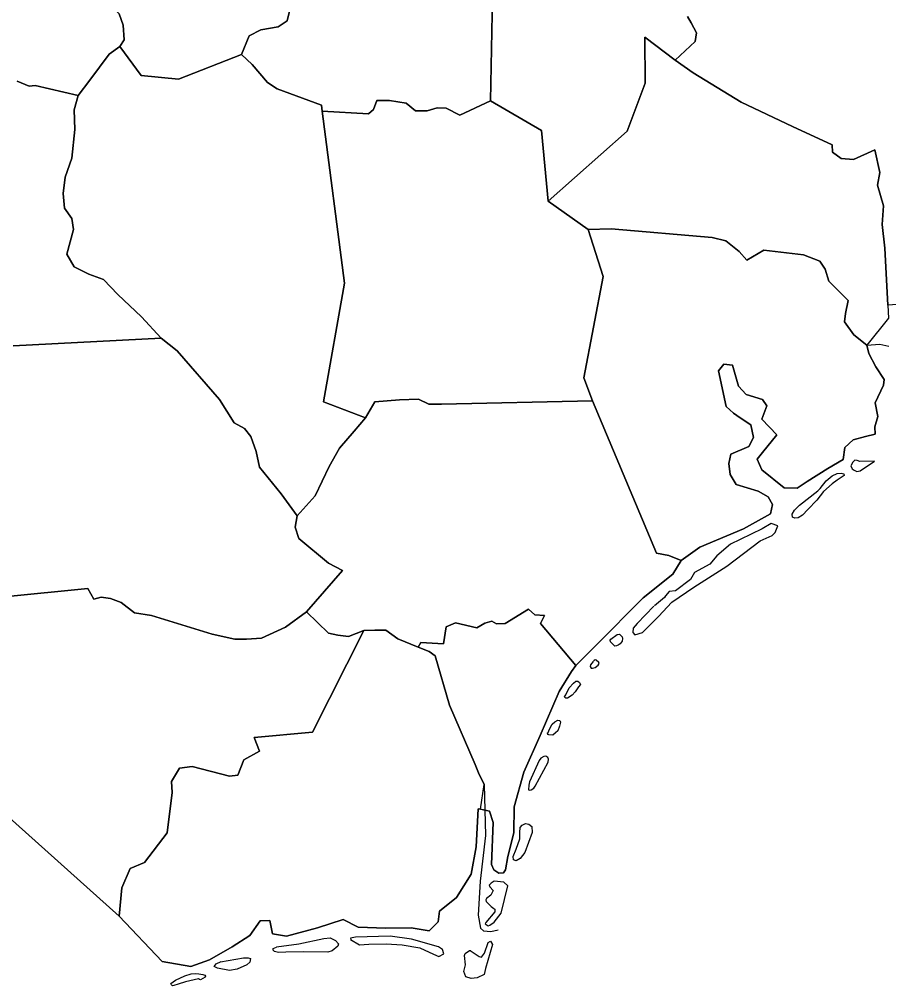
# Model space of a CAD drawing. Extents: x 1190067 to 1192950, y 891516 to 893460.
# Drawn here: x 1192883.25 to 1192902.05, y 893250.54 to 893271.43 of the extents above; entities that cross this region are included whole.
import ezdxf

# ---------------------------------------------------------------- set-up
doc = ezdxf.new("R2010")
doc.units = 0
doc.layers.add('Old_Level_11', color=7, linetype='Continuous')

msp = doc.modelspace()

# ---------------------------------------------------------------- linework, layer by layer
at = {"layer": 'Old_Level_11'}
for points in [[(1192883.36, 893273.722), (1192883.857, 893273.458), (1192883.981, 893273.159), (1192884.212, 893272.958), (1192884.576, 893272.394), (1192884.987, 893271.967), (1192885.416, 893271.553), (1192885.498, 893271.307), (1192885.522, 893270.989), (1192885.425, 893270.843), (1192885.197, 893270.681), (1192884.776, 893270.116), (1192884.527, 893269.783), (1192883.595, 893270.003), (1192883.466, 893269.986), (1192883.207, 893270.095)], [(1192893.483, 893271.922), (1192893.444, 893269.672), (1192892.78, 893269.362), (1192892.48, 893269.509), (1192892.289, 893269.517), (1192892.073, 893269.45), (1192891.817, 893269.45), (1192891.615, 893269.617), (1192891.255, 893269.678), (1192890.984, 893269.68), (1192890.911, 893269.484), (1192890.803, 893269.387), (1192889.804, 893269.447), (1192889.788, 893269.575), (1192888.827, 893269.929), (1192888.62, 893270.065), (1192888.286, 893270.452), (1192888.057, 893270.669), (1192888.221, 893271.075), (1192888.476, 893271.201), (1192888.852, 893271.266), (1192889.045, 893271.4), (1192889.115, 893271.691)], [(1192897.701, 893271.492), (1192897.779, 893271.356), (1192897.893, 893271.136), (1192897.868, 893270.95), (1192897.43, 893270.549), (1192896.776, 893271.044), (1192896.786, 893270.049), (1192896.392, 893269.012), (1192894.69, 893267.499), (1192894.541, 893269.029), (1192893.444, 893269.672), (1192893.483, 893271.922)], [(1192889.115, 893271.691), (1192889.045, 893271.4), (1192888.852, 893271.266), (1192888.476, 893271.201), (1192888.221, 893271.075), (1192888.057, 893270.669)], [(1192888.057, 893270.669), (1192886.696, 893270.139), (1192885.891, 893270.22), (1192885.425, 893270.843), (1192885.522, 893270.989), (1192885.498, 893271.307), (1192885.416, 893271.553)], [(1192906.154, 893265.555), (1192902.034, 893265.251), (1192901.967, 893266.486), (1192901.91, 893266.997), (1192901.935, 893267.402), (1192901.805, 893267.845), (1192901.86, 893268.121), (1192901.752, 893268.608), (1192901.291, 893268.402), (1192901.023, 893268.422), (1192900.834, 893268.557), (1192900.824, 893268.716), (1192899.968, 893269.113), (1192898.857, 893269.637), (1192897.825, 893270.277), (1192897.43, 893270.549), (1192897.868, 893270.95), (1192897.893, 893271.136), (1192897.779, 893271.356), (1192897.701, 893271.492)], [(1192886.696, 893270.139), (1192888.057, 893270.669), (1192888.286, 893270.452), (1192888.62, 893270.065), (1192888.827, 893269.929), (1192889.788, 893269.575), (1192889.804, 893269.447), (1192890.285, 893265.724), (1192889.831, 893263.16), (1192890.739, 893262.813), (1192890.496, 893262.53), (1192890.18, 893262.162), (1192889.955, 893261.767), (1192889.652, 893261.131), (1192889.264, 893260.694), (1192888.913, 893261.174), (1192888.446, 893261.748), (1192888.377, 893262.085), (1192888.26, 893262.412), (1192888.123, 893262.585), (1192887.9, 893262.706), (1192887.583, 893263.214), (1192886.665, 893264.265), (1192886.318, 893264.541), (1192885.898, 893264.999), (1192885.385, 893265.484), (1192885.075, 893265.803), (1192884.755, 893265.919), (1192884.44, 893266.082), (1192884.282, 893266.352), (1192884.427, 893266.885), (1192884.393, 893267.124), (1192884.229, 893267.348), (1192884.204, 893267.665), (1192884.247, 893268.022), (1192884.393, 893268.429), (1192884.453, 893269.052), (1192884.442, 893269.478), (1192884.527, 893269.783), (1192884.776, 893270.116), (1192885.197, 893270.681), (1192885.425, 893270.843), (1192885.891, 893270.22), (1192886.696, 893270.139)], [(1192896.776, 893271.044), (1192897.43, 893270.549), (1192897.825, 893270.277), (1192898.857, 893269.637), (1192899.968, 893269.113), (1192900.824, 893268.716), (1192900.834, 893268.557), (1192901.023, 893268.422), (1192901.291, 893268.402), (1192901.752, 893268.608), (1192901.86, 893268.121), (1192901.805, 893267.845), (1192901.935, 893267.402), (1192901.91, 893266.997), (1192901.967, 893266.486), (1192902.034, 893265.251), (1192902.043, 893264.967), (1192901.58, 893264.385), (1192901.293, 893264.611), (1192901.093, 893264.889), (1192901.118, 893265.075), (1192901.172, 893265.35), (1192900.752, 893265.767), (1192900.677, 893266.029), (1192900.557, 893266.202), (1192900.21, 893266.342), (1192899.347, 893266.44), (1192898.982, 893266.221), (1192898.817, 893266.415), (1192898.529, 893266.642), (1192898.236, 893266.712), (1192896.046, 893266.901), (1192895.549, 893266.886), (1192894.69, 893267.499), (1192896.392, 893269.012), (1192896.786, 893270.049), (1192896.776, 893271.044)], [(1192883.207, 893270.095), (1192883.466, 893269.986), (1192883.595, 893270.003), (1192884.527, 893269.783)], [(1192884.527, 893269.783), (1192884.442, 893269.478), (1192884.453, 893269.052), (1192884.393, 893268.429), (1192884.247, 893268.022), (1192884.204, 893267.665), (1192884.229, 893267.348), (1192884.393, 893267.124), (1192884.427, 893266.885), (1192884.282, 893266.352), (1192884.44, 893266.082), (1192884.755, 893265.919), (1192885.075, 893265.803), (1192885.385, 893265.484), (1192885.898, 893264.999), (1192886.318, 893264.541), (1192883.119, 893264.37)], [(1192893.444, 893269.672), (1192894.541, 893269.029), (1192894.69, 893267.499), (1192895.549, 893266.886), (1192895.876, 893265.87), (1192895.458, 893263.679), (1192895.646, 893263.184), (1192892.381, 893263.111), (1192892.111, 893263.113), (1192891.887, 893263.22), (1192891.473, 893263.208), (1192890.943, 893263.164), (1192890.739, 893262.813), (1192889.831, 893263.16), (1192890.285, 893265.724), (1192889.804, 893269.447), (1192890.803, 893269.387), (1192890.911, 893269.484), (1192890.984, 893269.68), (1192891.255, 893269.678), (1192891.615, 893269.617), (1192891.817, 893269.45), (1192892.073, 893269.45), (1192892.289, 893269.517), (1192892.48, 893269.509), (1192892.78, 893269.362), (1192893.444, 893269.672)], [(1192896.046, 893266.901), (1192898.236, 893266.712), (1192898.529, 893266.642), (1192898.817, 893266.415), (1192898.982, 893266.221), (1192899.347, 893266.44), (1192900.21, 893266.342), (1192900.557, 893266.202), (1192900.677, 893266.029), (1192900.752, 893265.767), (1192901.172, 893265.35), (1192901.118, 893265.075), (1192901.093, 893264.889), (1192901.293, 893264.611), (1192901.58, 893264.385), (1192901.619, 893264.207), (1192901.77, 893263.92), (1192901.954, 893263.644), (1192901.937, 893263.521), (1192901.756, 893263.137), (1192901.812, 893262.848), (1192901.748, 893262.621), (1192901.759, 893262.463), (1192901.545, 893262.413), (1192901.281, 893262.339), (1192901.099, 893262.175), (1192901.063, 893261.913), (1192900.736, 893261.722), (1192900.284, 893261.437), (1192900.074, 893261.292), (1192899.789, 893261.299), (1192899.303, 893261.691), (1192899.208, 893261.923), (1192899.322, 893262.065), (1192899.629, 893262.448), (1192899.31, 893262.787), (1192899.412, 893263.072), (1192899.32, 893263.209), (1192898.969, 893263.318), (1192898.802, 893263.497), (1192898.673, 893263.953), (1192898.486, 893263.977), (1192898.372, 893263.835), (1192898.537, 893263.061), (1192898.692, 893262.915), (1192898.837, 893262.818), (1192899.07, 893262.662), (1192899.128, 893262.388), (1192899.023, 893262.198), (1192898.635, 893262.03), (1192898.592, 893261.832), (1192898.624, 893261.593), (1192898.752, 893261.372), (1192899.225, 893261.232), (1192899.446, 893261.109), (1192899.534, 893260.941), (1192899.491, 893260.743), (1192898.907, 893260.413), (1192897.967, 893260.019), (1192897.564, 893259.728), (1192897.294, 893259.841), (1192897.031, 893259.89), (1192895.646, 893263.184), (1192895.458, 893263.679), (1192895.876, 893265.87), (1192895.549, 893266.886), (1192896.046, 893266.901)], [(1192858.726, 893266.167), (1192859.381, 893265.384), (1192860.387, 893264.161), (1192860.406, 893262.594), (1192863.14, 893262.674), (1192865.597, 893262.822), (1192870.279, 893263.015), (1192872.783, 893263.142), (1192872.973, 893263.138), (1192875.713, 893260.73), (1192875.734, 893260.634), (1192880.31, 893256.614), (1192885.412, 893252.041), (1192886.344, 893251.062)], [(1192886.318, 893264.541), (1192886.665, 893264.265), (1192887.583, 893263.214), (1192887.9, 893262.706), (1192888.123, 893262.585), (1192888.26, 893262.412), (1192888.377, 893262.085), (1192888.446, 893261.748), (1192888.913, 893261.174), (1192889.264, 893260.694), (1192889.217, 893260.449), (1192889.297, 893260.205), (1192889.942, 893259.673), (1192890.238, 893259.512), (1192889.461, 893258.623), (1192889.008, 893258.288), (1192888.488, 893258.055), (1192888.169, 893258.031), (1192887.917, 893258.03), (1192887.424, 893258.136), (1192886.115, 893258.542), (1192885.744, 893258.602), (1192885.454, 893258.824), (1192885.228, 893258.913), (1192885.026, 893258.937), (1192884.862, 893258.894), (1192884.733, 893259.128), (1192882.924, 893258.949)], [(1192883.119, 893264.37), (1192886.318, 893264.541)], [(1192886.344, 893251.062), (1192886.959, 893250.957), (1192887.368, 893251.095), (1192887.859, 893251.377), (1192888.235, 893251.626), (1192888.463, 893251.94), (1192888.668, 893251.947), (1192888.726, 893251.66), (1192889.034, 893251.607), (1192889.701, 893251.79), (1192890.258, 893251.97), (1192890.583, 893251.806), (1192891.176, 893251.779), (1192891.727, 893251.789), (1192892.112, 893251.726), (1192892.309, 893251.918), (1192892.339, 893252.148), (1192892.707, 893252.444), (1192893.024, 893252.948), (1192893.132, 893253.541), (1192893.176, 893254.36), (1192893.222, 893254.354), (1192893.421, 893254.314), (1192893.5, 893254.07), (1192893.46, 893253.158), (1192893.515, 893253.041), (1192893.621, 893252.972), (1192893.724, 893252.978), (1192893.767, 893253.046), (1192893.813, 893253.331), (1192893.943, 893253.843), (1192893.953, 893254.402), (1192894.161, 893255.154), (1192894.518, 893255.951), (1192894.926, 893256.897), (1192895.189, 893257.331), (1192895.285, 893257.459), (1192895.723, 893257.903), (1192896.744, 893258.927), (1192897.382, 893259.439), (1192897.564, 893259.728), (1192897.967, 893260.019), (1192898.907, 893260.413), (1192899.491, 893260.743), (1192899.534, 893260.941), (1192899.446, 893261.109), (1192899.225, 893261.232), (1192898.752, 893261.372), (1192898.624, 893261.593), (1192898.592, 893261.832), (1192898.635, 893262.03), (1192899.023, 893262.198), (1192899.128, 893262.388), (1192899.07, 893262.662), (1192898.837, 893262.818), (1192898.692, 893262.915), (1192898.537, 893263.061), (1192898.372, 893263.835), (1192898.486, 893263.977), (1192898.673, 893263.953), (1192898.802, 893263.497), (1192898.969, 893263.318), (1192899.32, 893263.209), (1192899.412, 893263.072), (1192899.31, 893262.787), (1192899.629, 893262.448), (1192899.322, 893262.065), (1192899.208, 893261.923), (1192899.303, 893261.691), (1192899.789, 893261.299), (1192900.074, 893261.292), (1192900.284, 893261.437), (1192900.736, 893261.722), (1192901.063, 893261.913), (1192901.099, 893262.175), (1192901.281, 893262.339), (1192901.545, 893262.413), (1192901.759, 893262.463), (1192901.748, 893262.621), (1192901.812, 893262.848), (1192901.756, 893263.137), (1192901.937, 893263.521), (1192901.954, 893263.644), (1192901.77, 893263.92), (1192901.619, 893264.207), (1192901.58, 893264.385), (1192901.854, 893264.411), (1192902.055, 893264.368)], [(1192895.646, 893263.184), (1192897.031, 893259.89), (1192897.294, 893259.841), (1192897.564, 893259.728), (1192897.382, 893259.439), (1192896.744, 893258.927), (1192895.723, 893257.903), (1192895.285, 893257.459), (1192894.519, 893258.368), (1192894.605, 893258.545), (1192894.401, 893258.555), (1192894.26, 893258.682), (1192893.761, 893258.37), (1192893.57, 893258.363), (1192893.467, 893258.423), (1192893.319, 893258.379), (1192893.147, 893258.276), (1192892.687, 893258.38), (1192892.486, 893258.296), (1192892.423, 893257.929), (1192891.937, 893257.959), (1192891.876, 893257.857), (1192891.441, 893258.036), (1192891.181, 893258.224), (1192890.943, 893258.222), (1192890.706, 893258.22), (1192890.373, 893258.09), (1192890.14, 893258.119), (1192889.94, 893258.159), (1192889.461, 893258.623), (1192890.238, 893259.512), (1192889.942, 893259.673), (1192889.297, 893260.205), (1192889.217, 893260.449), (1192889.264, 893260.694), (1192889.652, 893261.131), (1192889.955, 893261.767), (1192890.18, 893262.162), (1192890.496, 893262.53), (1192890.739, 893262.813), (1192890.943, 893263.164), (1192891.473, 893263.208), (1192891.887, 893263.22), (1192892.111, 893263.113), (1192892.381, 893263.111), (1192895.646, 893263.184)], [(1192901.435, 893261.672), (1192901.745, 893261.879), (1192901.428, 893261.869), (1192901.371, 893261.895), (1192901.317, 893261.9), (1192901.273, 893261.86), (1192901.234, 893261.778), (1192901.256, 893261.716), (1192901.305, 893261.683), (1192901.36, 893261.658), (1192901.432, 893261.67)], [(1192900.566, 893261.285), (1192900.694, 893261.453), (1192900.827, 893261.565), (1192900.932, 893261.614), (1192901.023, 893261.616), (1192901.077, 893261.605), (1192901.085, 893261.572), (1192900.934, 893261.467), (1192900.825, 893261.389), (1192900.642, 893261.22), (1192900.493, 893261.038), (1192900.302, 893260.832), (1192900.184, 893260.714), (1192900.091, 893260.657), (1192900.017, 893260.643), (1192899.967, 893260.67), (1192899.962, 893260.733), (1192900.01, 893260.821), (1192900.124, 893260.927), (1192900.519, 893261.239), (1192900.572, 893261.295)], [(1192896.971, 893258.742), (1192896.613, 893258.368), (1192896.528, 893258.266), (1192896.515, 893258.177), (1192896.56, 893258.121), (1192896.727, 893258.172), (1192897.072, 893258.524), (1192897.363, 893258.832), (1192897.836, 893259.153), (1192898.548, 893259.609), (1192899.273, 893260.153), (1192899.531, 893260.271), (1192899.595, 893260.34), (1192899.651, 893260.481), (1192899.507, 893260.529), (1192899.317, 893260.415), (1192898.841, 893260.188), (1192898.627, 893260.081), (1192898.335, 893259.835), (1192898.181, 893259.65), (1192897.853, 893259.472), (1192897.761, 893259.322), (1192897.437, 893259.077), (1192897.303, 893259.058), (1192897.223, 893258.968), (1192897.199, 893258.928), (1192896.987, 893258.753)], [(1192882.924, 893258.949), (1192884.733, 893259.128), (1192884.862, 893258.894), (1192885.026, 893258.937), (1192885.228, 893258.913), (1192885.454, 893258.824), (1192885.744, 893258.602), (1192886.115, 893258.542), (1192887.424, 893258.136), (1192887.917, 893258.03), (1192888.169, 893258.031), (1192888.488, 893258.055), (1192889.008, 893258.288), (1192889.461, 893258.623), (1192889.94, 893258.159), (1192890.14, 893258.119), (1192890.373, 893258.09), (1192890.706, 893258.22)], [(1192893.761, 893258.37), (1192894.26, 893258.682), (1192894.401, 893258.555), (1192894.605, 893258.545), (1192894.519, 893258.368), (1192895.285, 893257.459), (1192895.189, 893257.331), (1192894.926, 893256.897), (1192894.518, 893255.951), (1192894.161, 893255.154), (1192893.953, 893254.402), (1192893.943, 893253.843), (1192893.813, 893253.331), (1192893.767, 893253.046), (1192893.724, 893252.978), (1192893.621, 893252.972), (1192893.515, 893253.041), (1192893.46, 893253.158), (1192893.5, 893254.07), (1192893.421, 893254.314), (1192893.222, 893254.354), (1192893.307, 893254.888), (1192893.182, 893255.138), (1192893.111, 893255.318), (1192892.552, 893256.603), (1192892.247, 893257.67), (1192892.117, 893257.765), (1192891.876, 893257.857), (1192891.937, 893257.959), (1192892.423, 893257.929), (1192892.486, 893258.296), (1192892.687, 893258.38), (1192893.147, 893258.276), (1192893.319, 893258.379), (1192893.467, 893258.423), (1192893.57, 893258.363), (1192893.761, 893258.37)], [(1192890.706, 893258.22), (1192889.59, 893256.018), (1192888.33, 893255.907), (1192888.45, 893255.612), (1192888.111, 893255.419), (1192887.976, 893255.093), (1192887.799, 893255.068), (1192886.99, 893255.274), (1192886.718, 893255.244), (1192886.541, 893254.954), (1192886.559, 893254.718), (1192886.451, 893253.845), (1192885.963, 893253.203), (1192885.648, 893253.07), (1192885.472, 893252.656), (1192885.412, 893252.041), (1192880.31, 893256.614)], [(1192893.222, 893254.354), (1192893.176, 893254.36), (1192893.132, 893253.541), (1192893.024, 893252.948), (1192892.707, 893252.444), (1192892.339, 893252.148), (1192892.309, 893251.918), (1192892.112, 893251.726), (1192891.727, 893251.789), (1192891.176, 893251.779), (1192890.583, 893251.806), (1192890.258, 893251.97), (1192889.701, 893251.79), (1192889.034, 893251.607), (1192888.726, 893251.66), (1192888.668, 893251.947), (1192888.463, 893251.94), (1192888.235, 893251.626), (1192887.859, 893251.377), (1192887.368, 893251.095), (1192886.959, 893250.957), (1192886.344, 893251.062), (1192885.412, 893252.041), (1192885.472, 893252.656), (1192885.648, 893253.07), (1192885.963, 893253.203), (1192886.451, 893253.845), (1192886.559, 893254.718), (1192886.541, 893254.954), (1192886.718, 893255.244), (1192886.99, 893255.274), (1192887.799, 893255.068), (1192887.976, 893255.093), (1192888.111, 893255.419), (1192888.45, 893255.612), (1192888.33, 893255.907), (1192889.59, 893256.018), (1192890.706, 893258.22), (1192890.943, 893258.222), (1192891.181, 893258.224), (1192891.441, 893258.036), (1192891.876, 893257.857)], [(1192896.044, 893258.03), (1192896.181, 893258.128), (1192896.226, 893258.137), (1192896.254, 893258.118), (1192896.287, 893258.08), (1192896.298, 893258.042), (1192896.284, 893257.985), (1192896.244, 893257.933), (1192896.203, 893257.9), (1192896.168, 893257.888), (1192896.129, 893257.881), (1192896.083, 893257.92), (1192896.037, 893257.974), (1192896.029, 893258.006), (1192896.044, 893258.03)], [(1192891.876, 893257.857), (1192892.117, 893257.765), (1192892.247, 893257.67), (1192892.552, 893256.603), (1192893.111, 893255.318), (1192893.182, 893255.138), (1192893.307, 893254.888), (1192893.334, 893253.783), (1192893.218, 893252.798), (1192893.174, 893252.061), (1192893.222, 893251.78), (1192893.291, 893251.728), (1192893.451, 893251.709), (1192893.607, 893251.746)], [(1192895.661, 893257.547), (1192895.601, 893257.474), (1192895.596, 893257.436), (1192895.615, 893257.406), (1192895.649, 893257.401), (1192895.703, 893257.419), (1192895.766, 893257.471), (1192895.789, 893257.502), (1192895.78, 893257.529), (1192895.723, 893257.576), (1192895.704, 893257.582), (1192895.679, 893257.57), (1192895.666, 893257.553)], [(1192895.066, 893256.827), (1192895.145, 893256.975), (1192895.232, 893257.077), (1192895.285, 893257.12), (1192895.326, 893257.126), (1192895.363, 893257.095), (1192895.386, 893257.052), (1192895.342, 893256.999), (1192895.269, 893256.891), (1192895.204, 893256.818), (1192895.103, 893256.758), (1192895.072, 893256.756), (1192895.051, 893256.77), (1192895.041, 893256.787), (1192895.066, 893256.827)], [(1192894.677, 893255.995), (1192894.721, 893256.102), (1192894.777, 893256.192), (1192894.832, 893256.24), (1192894.899, 893256.28), (1192894.939, 893256.27), (1192894.956, 893256.236), (1192894.934, 893256.152), (1192894.894, 893256.051), (1192894.849, 893256.003), (1192894.786, 893255.958), (1192894.702, 893255.962), (1192894.681, 893255.971), (1192894.675, 893256.002)], [(1192894.267, 893254.872), (1192894.261, 893254.77), (1192894.279, 893254.763), (1192894.32, 893254.771), (1192894.376, 893254.806), (1192894.409, 893254.852), (1192894.685, 893255.368), (1192894.693, 893255.435), (1192894.679, 893255.47), (1192894.634, 893255.498), (1192894.591, 893255.495), (1192894.53, 893255.457), (1192894.495, 893255.409), (1192894.283, 893254.944), (1192894.266, 893254.873)], [(1192894.075, 893253.706), (1192894.076, 893253.85), (1192894.082, 893253.957), (1192894.128, 893254.012), (1192894.197, 893254.046), (1192894.266, 893254.029), (1192894.336, 893253.98), (1192894.341, 893253.848), (1192894.18, 893253.415), (1192894.085, 893253.289), (1192893.996, 893253.24), (1192893.939, 893253.263), (1192893.929, 893253.333), (1192893.994, 893253.49), (1192894.078, 893253.715)], [(1192893.501, 893252.595), (1192893.447, 893252.496), (1192893.354, 893252.424), (1192893.341, 893252.394), (1192893.349, 893252.356), (1192893.456, 893252.252), (1192893.513, 893252.21), (1192893.536, 893252.193), (1192893.538, 893252.135), (1192893.341, 893251.908), (1192893.325, 893251.877), (1192893.388, 893251.83), (1192893.43, 893251.846), (1192893.523, 893251.91), (1192893.672, 893252.104), (1192893.817, 893252.7)], [(1192893.817, 893252.7), (1192893.727, 893252.78), (1192893.523, 893252.801), (1192893.458, 893252.756), (1192893.414, 893252.715), (1192893.428, 893252.675), (1192893.501, 893252.595)], [(1192888.812, 893251.381), (1192889.3, 893251.441), (1192889.838, 893251.557), (1192889.972, 893251.571), (1192890.087, 893251.516), (1192890.153, 893251.443), (1192890.141, 893251.392), (1192890.017, 893251.294), (1192889.922, 893251.262), (1192889.395, 893251.267), (1192889.016, 893251.26), (1192888.861, 893251.254), (1192888.774, 893251.276), (1192888.74, 893251.303), (1192888.739, 893251.324), (1192888.744, 893251.342), (1192888.811, 893251.374)], [(1192890.417, 893251.534), (1192890.611, 893251.422), (1192890.81, 893251.439), (1192891.187, 893251.443), (1192891.529, 893251.421), (1192891.915, 893251.355), (1192892.205, 893251.219), (1192892.326, 893251.173), (1192892.429, 893251.225), (1192892.4, 893251.324), (1192892.314, 893251.378), (1192891.734, 893251.545), (1192891.271, 893251.612), (1192890.52, 893251.587), (1192890.415, 893251.569), (1192890.423, 893251.534)], [(1192893.001, 893251.297), (1192893.196, 893251.173), (1192893.244, 893251.158), (1192893.31, 893251.244), (1192893.391, 893251.472), (1192893.442, 893251.498), (1192893.487, 893251.43), (1192893.335, 893250.91), (1192893.301, 893250.784), (1192893.153, 893250.705), (1192893.024, 893250.692), (1192892.904, 893250.732), (1192892.862, 893250.847), (1192892.901, 893250.991), (1192892.878, 893251.19), (1192892.893, 893251.232), (1192892.989, 893251.302), (1192893.019, 893251.298)], [(1192887.605, 893251.052), (1192888.103, 893251.139), (1192888.203, 893251.142), (1192888.251, 893251.127), (1192888.238, 893251.05), (1192888.171, 893250.99), (1192887.961, 893250.896), (1192887.799, 893250.866), (1192887.537, 893250.918), (1192887.467, 893250.95), (1192887.508, 893251.008), (1192887.617, 893251.061)], [(1192886.53, 893250.585), (1192886.63, 893250.657), (1192886.832, 893250.751), (1192886.971, 893250.793), (1192887.06, 893250.804), (1192887.137, 893250.798), (1192887.225, 893250.778), (1192887.265, 893250.763), (1192887.277, 893250.742), (1192887.27, 893250.725), (1192887.174, 893250.667), (1192887.15, 893250.674), (1192887.128, 893250.69), (1192887.037, 893250.668), (1192886.849, 893250.623), (1192886.691, 893250.573), (1192886.598, 893250.544), (1192886.563, 893250.539), (1192886.542, 893250.56), (1192886.53, 893250.585)]]:
    msp.add_lwpolyline(points, dxfattribs=at)

doc.saveas('drawing.dxf')
